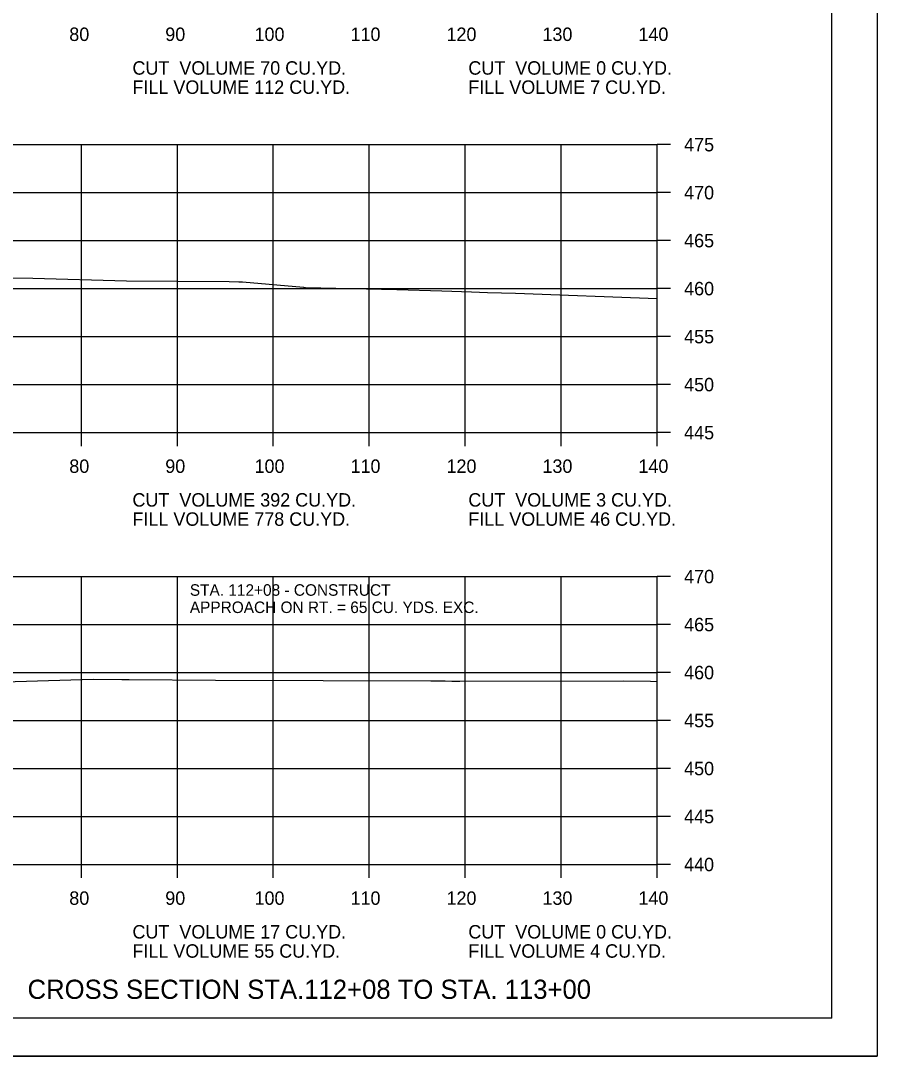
# Model space of a CAD drawing. Extents: x 1538688 to 1540766, y 656250 to 671912.
# Drawn here: x 1538931.9 to 1539021.1, y 658257.9 to 658365.8 of the extents above; entities that cross this region are included whole.
import ezdxf

# ---------------------------------------------------------------- set-up
doc = ezdxf.new("R2010")
doc.units = 0
for name, color, linetype in [('15', 7, 'Continuous'), ('18', 7, 'Continuous'), ('22', 7, 'Continuous'), ('26', 7, 'Continuous'), ('7', 7, 'Continuous'), ('Borings', 7, 'Continuous'), ('Horizontal Alignment', 7, 'Continuous'), ('RipRap', 7, 'Continuous')]:
    doc.layers.add(name, color=color, linetype=linetype)

msp = doc.modelspace()

# ---------------------------------------------------------------- linework, layer by layer
at = {"layer": '18'}
for points in [[(1538928.21, 658339.08), (1538933.11, 658339.01), (1538942.88, 658338.72), (1538953.57, 658338.66), (1538954.57, 658338.63), (1538954.98, 658338.61), (1538961.31, 658338.06), (1538961.36, 658338.05), (1538961.54, 658338.05), (1538971.04, 658337.82), (1538975.74, 658337.7), (1538978.84, 658337.58), (1538980.5, 658337.53), (1538983.41, 658337.44), (1538998.18, 658336.9)], [(1538927.77, 658296.87), (1538939.42, 658297.24), (1538942.41, 658297.19), (1538943.16, 658297.18), (1538952.15, 658297.11), (1538974.6, 658297.05), (1538976.07, 658297.04), (1538976.79, 658297.03), (1538977.62, 658297.02), (1538994.67, 658297.05), (1538997.48, 658297.01), (1538998.18, 658297)]]:
    msp.add_lwpolyline(points, dxfattribs=at)
at = {"layer": '22'}
for p, q in [((1538718.18, 658352.92), (1538998.18, 658352.92)), ((1538938.18, 658322.92), (1538938.18, 658352.92)), ((1538948.18, 658322.92), (1538948.18, 658352.92)), ((1538958.18, 658322.92), (1538958.18, 658352.92)), ((1538968.18, 658322.92), (1538968.18, 658352.92)), ((1538978.18, 658322.92), (1538978.18, 658352.92)), ((1538988.18, 658322.92), (1538988.18, 658352.92)), ((1538998.18, 658322.92), (1538998.18, 658352.92)), ((1538718.18, 658347.92), (1538998.18, 658347.92)), ((1538718.18, 658342.92), (1538998.18, 658342.92)), ((1538718.18, 658337.92), (1538998.18, 658337.92)), ((1538718.18, 658332.92), (1538998.18, 658332.92)), ((1538718.18, 658327.92), (1538998.18, 658327.92)), ((1538718.18, 658322.92), (1538998.18, 658322.92)), ((1538718.18, 658307.92), (1538998.18, 658307.92)), ((1538938.18, 658277.92), (1538938.18, 658307.92)), ((1538948.18, 658277.92), (1538948.18, 658307.92)), ((1538958.18, 658277.92), (1538958.18, 658307.92)), ((1538968.18, 658277.92), (1538968.18, 658307.92)), ((1538978.18, 658277.92), (1538978.18, 658307.92)), ((1538988.18, 658277.92), (1538988.18, 658307.92)), ((1538998.18, 658277.92), (1538998.18, 658307.92)), ((1538718.18, 658302.92), (1538998.18, 658302.92)), ((1538718.18, 658297.92), (1538998.18, 658297.92)), ((1538718.18, 658292.92), (1538998.18, 658292.92)), ((1538718.18, 658287.92), (1538998.18, 658287.92)), ((1538718.18, 658282.92), (1538998.18, 658282.92)), ((1538718.18, 658277.92), (1538998.18, 658277.92))]:
    msp.add_line(p, q, dxfattribs=at)
at = {"layer": '26'}
msp.add_line((1538687.78, 658257.94), (1539021.11, 658257.94), dxfattribs=at)
msp.add_lwpolyline([(1538687.77, 658471.28), (1539021.11, 658471.28), (1539021.11, 658257.94), (1538687.77, 658257.94)], close=True, dxfattribs=at)
at = {"layer": 'Borings'}
for p, q in [((1538998.18, 658322.92), (1538998.18, 658352.92)), ((1538999.58, 658352.92), (1538998.18, 658352.92)), ((1538999.58, 658347.92), (1538998.18, 658347.92)), ((1538999.58, 658342.92), (1538998.18, 658342.92)), ((1538999.58, 658337.92), (1538998.18, 658337.92)), ((1538999.58, 658332.92), (1538998.18, 658332.92)), ((1538999.58, 658327.92), (1538998.18, 658327.92)), ((1538718.18, 658322.92), (1538998.18, 658322.92)), ((1538938.18, 658321.52), (1538938.18, 658322.92)), ((1538948.18, 658321.52), (1538948.18, 658322.92)), ((1538958.18, 658321.52), (1538958.18, 658322.92)), ((1538968.18, 658321.52), (1538968.18, 658322.92)), ((1538978.18, 658321.52), (1538978.18, 658322.92)), ((1538988.18, 658321.52), (1538988.18, 658322.92)), ((1538998.18, 658321.52), (1538998.18, 658322.92)), ((1538999.58, 658322.92), (1538998.18, 658322.92)), ((1538998.18, 658277.92), (1538998.18, 658307.92)), ((1538999.58, 658307.92), (1538998.18, 658307.92)), ((1538999.58, 658302.92), (1538998.18, 658302.92)), ((1538999.58, 658297.92), (1538998.18, 658297.92)), ((1538999.58, 658292.92), (1538998.18, 658292.92)), ((1538999.58, 658287.92), (1538998.18, 658287.92)), ((1538999.58, 658282.92), (1538998.18, 658282.92)), ((1538718.18, 658277.92), (1538998.18, 658277.92)), ((1538938.18, 658276.52), (1538938.18, 658277.92)), ((1538948.18, 658276.52), (1538948.18, 658277.92)), ((1538958.18, 658276.52), (1538958.18, 658277.92)), ((1538968.18, 658276.52), (1538968.18, 658277.92)), ((1538978.18, 658276.52), (1538978.18, 658277.92)), ((1538988.18, 658276.52), (1538988.18, 658277.92)), ((1538998.18, 658276.52), (1538998.18, 658277.92)), ((1538999.58, 658277.92), (1538998.18, 658277.92))]:
    msp.add_line(p, q, dxfattribs=at)
at = {"layer": 'RipRap'}
for q in [(1539016.36, 658467.38), (1538700.18, 658261.92)]:
    msp.add_line((1539016.36, 658261.92), q, dxfattribs=at)

# ---------------------------------------------------------------- texts
at = {"layer": '15'}
msp.add_text('CROSS SECTION STA.112+08 TO STA. 113+00', height=2, dxfattribs=at).set_placement((1538932.57, 658263.92))
at = {"layer": '7'}
for s, p in [('STA. 112+08 - CONSTRUCT', (1538949.48, 658305.92)), ('APPROACH ON RT. = 65 CU. YDS. EXC.', (1538949.48, 658304.12))]:
    msp.add_text(s, height=1.2, dxfattribs=at).set_placement(p)
at = {"layer": 'Horizontal Alignment'}
for s, p in [('80', (1538936.92, 658363.72)), ('90', (1538946.92, 658363.72)), ('100', (1538956.22, 658363.72)), ('110', (1538966.22, 658363.72)), ('120', (1538976.22, 658363.72)), ('130', (1538986.22, 658363.72)), ('140', (1538996.22, 658363.72)), ('CUT  VOLUME 70 CU.YD.', (1538943.5, 658360.21)), ('CUT  VOLUME 0 CU.YD.', (1538978.5, 658360.21)), ('FILL VOLUME 112 CU.YD.', (1538943.5, 658358.21)), ('FILL VOLUME 7 CU.YD.', (1538978.5, 658358.21)), ('475', (1539000.98, 658352.22)), ('470', (1539000.98, 658347.22)), ('465', (1539000.98, 658342.22)), ('460', (1539000.98, 658337.22)), ('455', (1539000.98, 658332.22)), ('450', (1539000.98, 658327.22)), ('445', (1539000.98, 658322.22)), ('80', (1538936.92, 658318.72)), ('90', (1538946.92, 658318.72)), ('100', (1538956.22, 658318.72)), ('110', (1538966.22, 658318.72)), ('120', (1538976.22, 658318.72)), ('130', (1538986.22, 658318.72)), ('140', (1538996.22, 658318.72)), ('CUT  VOLUME 392 CU.YD.', (1538943.5, 658315.21)), ('CUT  VOLUME 3 CU.YD.', (1538978.5, 658315.21)), ('FILL VOLUME 778 CU.YD.', (1538943.5, 658313.21)), ('FILL VOLUME 46 CU.YD.', (1538978.5, 658313.21)), ('470', (1539000.98, 658307.22)), ('465', (1539000.98, 658302.22)), ('460', (1539000.98, 658297.22)), ('455', (1539000.98, 658292.22)), ('450', (1539000.98, 658287.22)), ('445', (1539000.98, 658282.22)), ('440', (1539000.98, 658277.22)), ('80', (1538936.92, 658273.72)), ('90', (1538946.92, 658273.72)), ('100', (1538956.22, 658273.72)), ('110', (1538966.22, 658273.72)), ('120', (1538976.22, 658273.72)), ('130', (1538986.22, 658273.72)), ('140', (1538996.22, 658273.72)), ('CUT  VOLUME 17 CU.YD.', (1538943.5, 658270.21)), ('CUT  VOLUME 0 CU.YD.', (1538978.5, 658270.21)), ('FILL VOLUME 55 CU.YD.', (1538943.5, 658268.21)), ('FILL VOLUME 4 CU.YD.', (1538978.5, 658268.21))]:
    msp.add_text(s, height=1.4, dxfattribs=at).set_placement(p)

doc.saveas('drawing.dxf')
